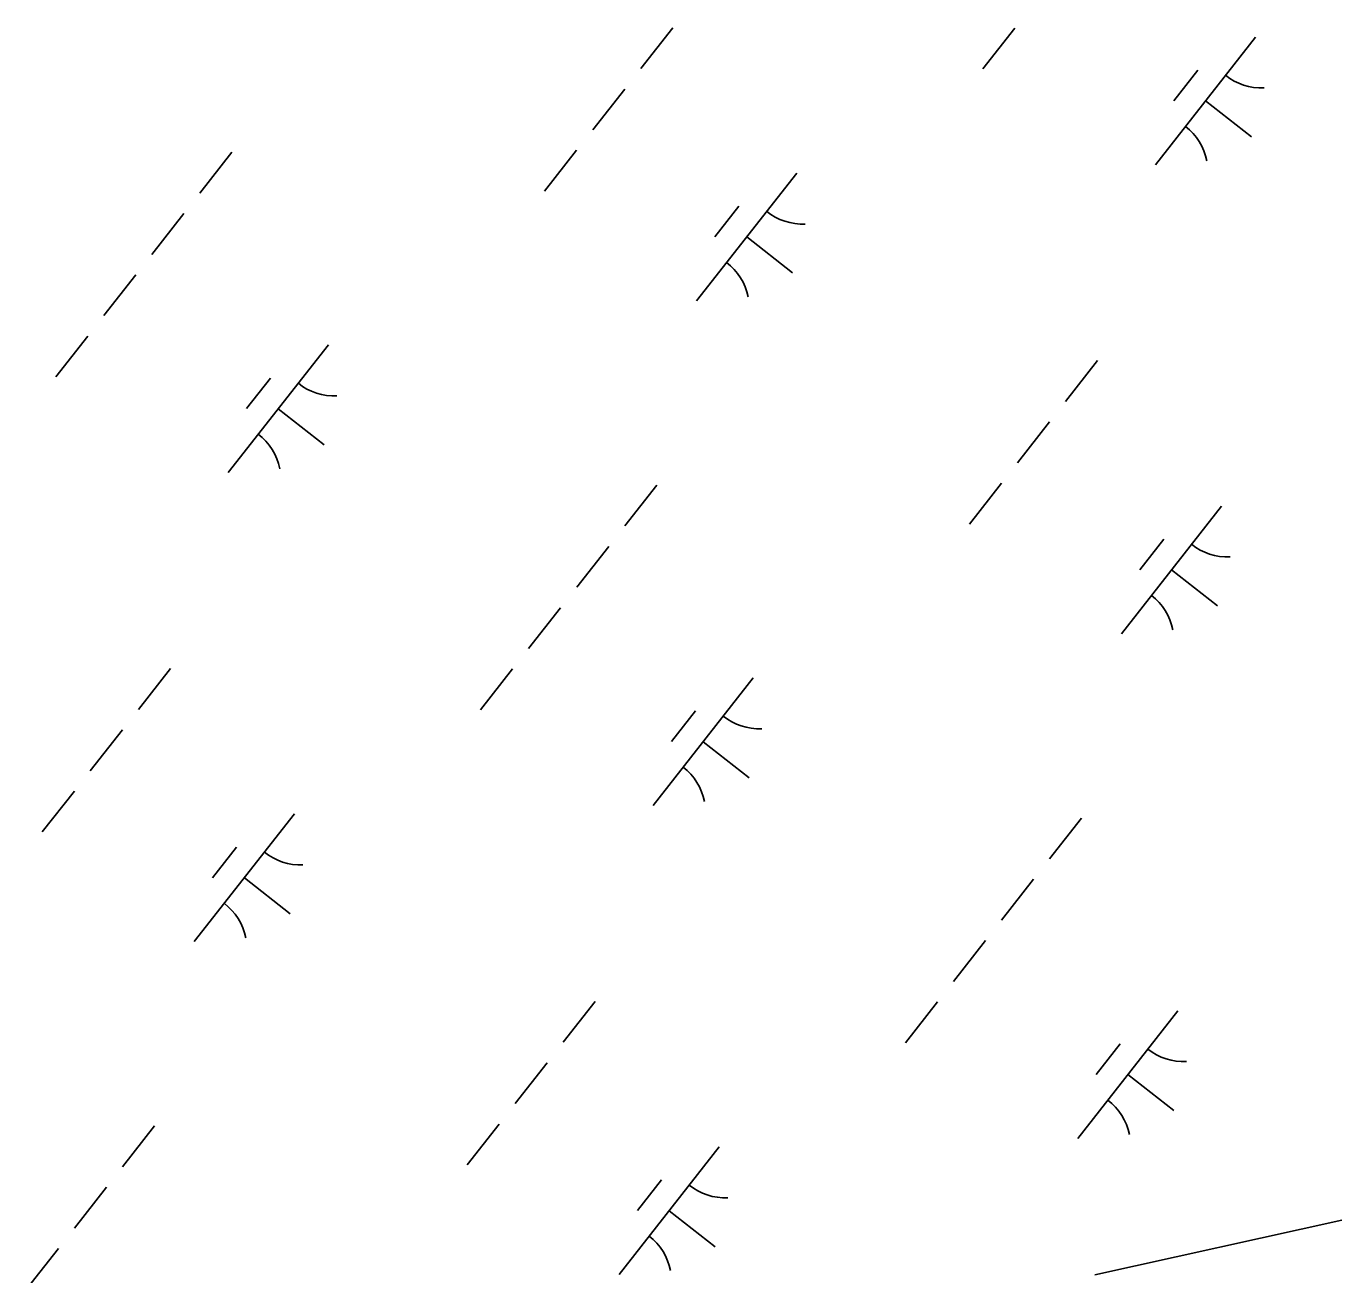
# Model space of a CAD drawing. Extents: x 3896831 to 3918110, y 171006 to 193349.
# Drawn here: x 3909230.4 to 3909635.8, y 176807.8 to 177192.6 of the extents above; entities that cross this region are included whole.
import ezdxf

# ---------------------------------------------------------------- set-up
doc = ezdxf.new("R2010")
doc.units = 0
doc.layers.add('V-GRID-MAJR', color=7, linetype='Continuous')
doc.layers.add('V-WETL-SWMP', color=7, linetype='Continuous')

msp = doc.modelspace()

# ---------------------------------------------------------------- linework, layer by layer
at = {"layer": 'V-GRID-MAJR'}
msp.add_spline([(3909752.76, 175802.03), (3909660.52, 181175.42), (3909556.5, 187235.56), (3909500.71, 190486.24)], degree=3, dxfattribs=at)
at = {"layer": 'V-WETL-SWMP'}
for p, q in [((3909429.66, 177192.14), (3909419.79, 177179.55)), ((3909535.13, 177192.01), (3909525.26, 177179.42)), ((3909609.26, 177189.28), (3909578.42, 177149.92)), ((3909591.47, 177179.08), (3909584.06, 177169.64)), ((3909414.86, 177173.25), (3909404.99, 177160.66)), ((3909593.84, 177169.6), (3909608, 177158.5)), ((3909293.82, 177153.77), (3909283.95, 177141.18)), ((3909400.05, 177154.36), (3909390.18, 177141.77)), ((3909467.87, 177147.33), (3909437.03, 177107.97)), ((3909450.08, 177137.13), (3909442.67, 177127.69)), ((3909279.01, 177134.88), (3909269.14, 177122.29)), ((3909452.45, 177127.65), (3909466.61, 177116.55)), ((3909264.21, 177115.99), (3909254.34, 177103.4)), ((3909249.4, 177097.1), (3909239.53, 177084.51)), ((3909323.54, 177094.37), (3909292.69, 177055.01)), ((3909560.58, 177089.53), (3909550.71, 177076.94)), ((3909305.74, 177084.17), (3909298.34, 177074.73)), ((3909308.11, 177074.69), (3909322.28, 177063.59)), ((3909545.78, 177070.64), (3909535.91, 177058.05)), ((3909424.73, 177051.16), (3909414.86, 177038.57)), ((3909530.97, 177051.76), (3909521.1, 177039.16)), ((3909598.79, 177044.72), (3909567.94, 177005.37)), ((3909409.93, 177032.27), (3909400.06, 177019.68)), ((3909580.99, 177034.52), (3909573.59, 177025.08)), ((3909583.37, 177025.04), (3909597.53, 177013.94)), ((3909395.12, 177013.38), (3909385.25, 177000.79)), ((3909274.86, 176994.63), (3909264.99, 176982.03)), ((3909380.32, 176994.49), (3909370.45, 176981.9)), ((3909454.45, 176991.76), (3909423.61, 176952.41)), ((3909436.66, 176981.56), (3909429.26, 176972.12)), ((3909260.05, 176975.74), (3909250.18, 176963.14)), ((3909439.03, 176972.08), (3909453.2, 176960.98)), ((3909245.25, 176956.85), (3909235.38, 176944.25)), ((3909313.06, 176949.81), (3909282.22, 176910.46)), ((3909555.65, 176948.55), (3909545.78, 176935.96)), ((3909295.27, 176939.62), (3909287.87, 176930.17)), ((3909297.64, 176930.13), (3909311.81, 176919.03)), ((3909540.85, 176929.67), (3909530.98, 176917.07)), ((3909526.04, 176910.78), (3909516.17, 176898.18)), ((3909405.78, 176892.02), (3909395.91, 176879.42)), ((3909511.24, 176891.89), (3909501.37, 176879.29)), ((3909585.37, 176889.15), (3909554.53, 176849.8)), ((3909567.58, 176878.96), (3909560.18, 176869.51)), ((3909390.97, 176873.13), (3909381.1, 176860.53)), ((3909569.95, 176869.47), (3909584.12, 176858.37)), ((3909269.93, 176853.65), (3909260.06, 176841.05)), ((3909376.17, 176854.24), (3909366.3, 176841.64)), ((3909443.98, 176847.2), (3909413.14, 176807.85)), ((3909426.19, 176837.01), (3909418.79, 176827.56)), ((3909255.12, 176834.76), (3909245.25, 176822.16)), ((3909428.56, 176827.53), (3909442.73, 176816.42)), ((3909559.7, 176807.8), (3909635.87, 176824.6)), ((3909240.32, 176815.87), (3909230.45, 176803.27))]:
    msp.add_line(p, q, dxfattribs=at)
for centre, start, end in [((3909611.06, 177191.19), 231.1403, 272.6839), ((3909576.99, 177147.71), 11.1403, 52.6839), ((3909469.67, 177149.24), 231.1403, 272.6839), ((3909435.6, 177105.76), 11.1403, 52.6839), ((3909325.34, 177096.28), 231.1403, 272.6839), ((3909291.26, 177052.81), 11.1403, 52.6839), ((3909600.59, 177046.64), 231.1403, 272.6839), ((3909566.51, 177003.16), 11.1403, 52.6839), ((3909456.26, 176993.68), 231.1403, 272.6839), ((3909422.18, 176950.2), 11.1403, 52.6839), ((3909314.87, 176951.73), 231.1403, 272.6839), ((3909280.79, 176908.25), 11.1403, 52.6839), ((3909587.18, 176891.07), 231.1403, 272.6839), ((3909553.1, 176847.59), 11.1403, 52.6839), ((3909445.79, 176849.12), 231.1403, 272.6839), ((3909411.71, 176805.64), 11.1403, 52.6839)]:
    msp.add_arc(centre, 17.62, start, end, dxfattribs=at)

doc.saveas('drawing.dxf')
